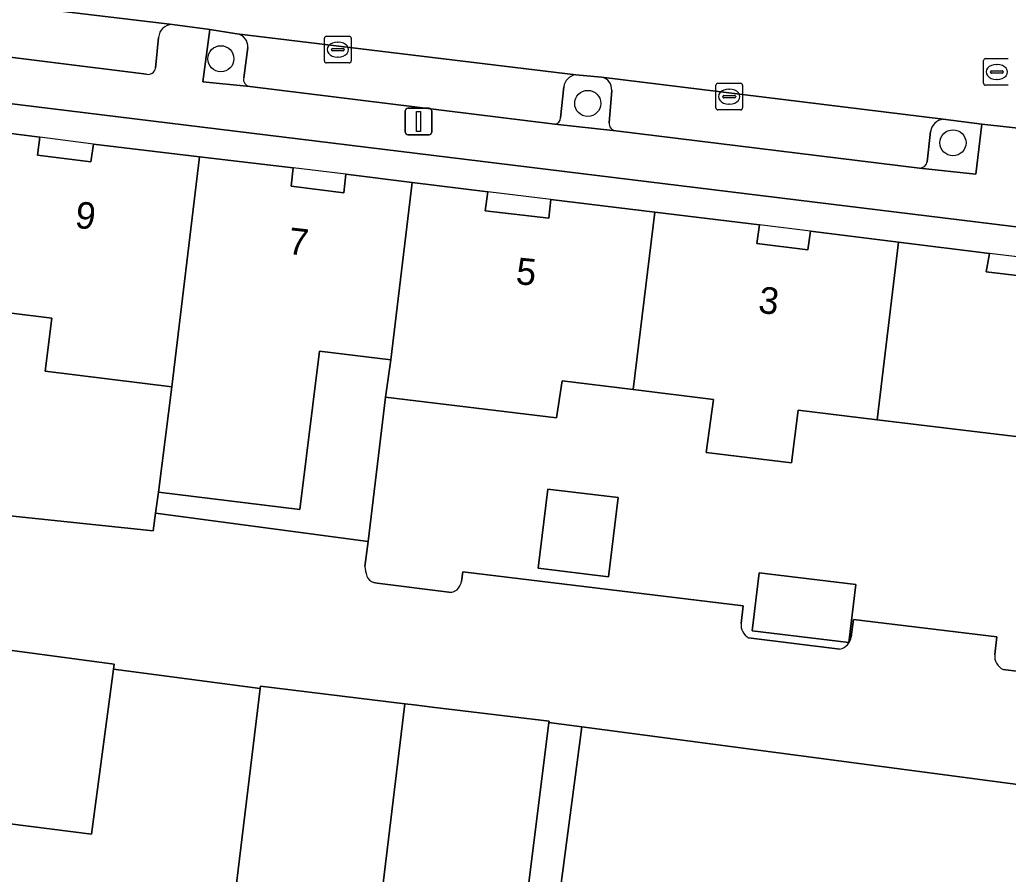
# Model space of a CAD drawing. Extents: x 161692 to 162379, y 380760 to 381678.
# Drawn here: x 162205.86 to 162242.91, y 381413.36 to 381445.4 of the extents above; entities that cross this region are included whole.
import ezdxf

# ---------------------------------------------------------------- set-up
doc = ezdxf.new("R2010")
doc.units = 0
for name, color, linetype in [('IMGEO_Boom', 7, 'Continuous'), ('IMGEO_Erf', 7, 'Continuous'), ('IMGEO_Groenvoorziening', 7, 'Continuous'), ('IMGEO_Kolk', 7, 'Continuous'), ('IMGEO_Lichtmast', 7, 'Continuous'), ('IMGEO_Pand', 7, 'Continuous'), ('IMGEO_Pand_nummerreeks', 7, 'Continuous'), ('IMGEO_Pand_overbouw', 7, 'Continuous'), ('IMGEO_Parkeervlak_open', 7, 'Continuous'), ('IMGEO_Rijbaan_lokaal_open', 7, 'Continuous'), ('IMGEO_Rioolput', 7, 'Continuous'), ('IMGEO_Voetpad_open', 7, 'Continuous')]:
    doc.layers.add(name, color=color, linetype=linetype)

msp = doc.modelspace()

# ---------------------------------------------------------------- linework, layer by layer
at = {"layer": 'IMGEO_Boom'}
for centre in [(162213.394, 381443.935), (162227.146, 381442.262), (162240.836, 381440.784)]:
    msp.add_circle(centre, 0.489, dxfattribs=at)
at = {"layer": 'IMGEO_Erf'}
for points in [[(162242.718, 381421.033), (162248.421, 381420.322), (162249.53, 381429.216), (162250.449, 381436.74), (162170.464, 381446.561), (162138.658, 381450.28)], [(162204.631, 381441.244), (162206.609, 381440.99), (162206.517, 381440.319), (162208.521, 381440.064), (162208.618, 381440.736), (162212.599, 381440.259), (162216.104, 381439.84), (162216.024, 381439.153), (162218.009, 381438.913), (162218.082, 381439.612), (162220.571, 381439.298), (162223.398, 381438.941), (162223.302, 381438.237), (162225.686, 381437.963), (162225.767, 381438.663), (162229.66, 381438.185), (162233.584, 381437.704), (162233.484, 381437.006), (162235.39, 381436.773), (162235.491, 381437.466), (162238.793, 381437.058), (162242.2, 381436.637), (162242.081, 381435.947), (162245.55, 381435.527)], [(162205.388, 381426.556), (162205.483, 381426.799), (162210.859, 381426.234), (162210.947, 381426.894), (162211.052, 381427.688), (162211.551, 381431.639), (162206.812, 381432.222), (162207.056, 381434.208), (162203.824, 381434.607), (162203.643, 381433.109), (162199.989, 381433.549), (162200.18, 381435.045), (162194.702, 381435.729), (162194.456, 381433.705), (162190.47, 381434.203), (162190.084, 381431.035), (162186.141, 381431.531), (162186.728, 381436.74)], [(162237.989, 381430.4), (162235.027, 381430.757), (162234.784, 381428.786), (162231.591, 381429.169), (162231.86, 381431.16), (162228.85, 381431.528), (162226.182, 381431.855), (162225.978, 381430.471), (162219.569, 381431.249), (162218.91, 381425.837), (162218.796, 381424.899)], [(162248.503, 381429.131), (162237.989, 381430.4)], [(162222.42, 381424.335), (162222.464, 381424.699), (162232.974, 381423.42), (162232.894, 381422.763)], [(162219.125, 381424.3), (162219.25, 381424.272), (162221.935, 381423.935)], [(162237.024, 381422.26), (162237.103, 381422.911), (162242.481, 381422.256), (162242.401, 381421.599)], [(162233.176, 381422.222), (162236.601, 381421.795)], [(162213.776, 381411.364), (162214.866, 381420.324), (162209.373, 381421.053), (162208.546, 381414.858), (162203.117, 381415.545), (162202.833, 381413.414), (162202.738, 381412.706)], [(162248.652, 381410.706), (162249.468, 381415.963), (162247.891, 381416.114), (162226.919, 381418.879), (162224.089, 381397.414)]]:
    msp.add_lwpolyline(points, dxfattribs=at)
for points in [[(162225.288, 381424.83), (162225.65, 381427.802), (162228.284, 381427.482), (162227.922, 381424.51)], [(162233.306, 381422.486), (162233.571, 381424.66), (162237.201, 381424.219), (162236.936, 381422.044)]]:
    msp.add_lwpolyline(points, close=True, dxfattribs=at)
for centre, radius, start, end in [((162220.323, 381424.998), 1.53, 183.718, 197.4249), ((162219.223, 381424.67), 0.383, 199.8393, 255.1794), ((162221.995, 381424.302), 0.372, 260.66, 329.8001), ((162221.623, 381424.574), 0.832, 326.5173, 343.3064), ((162233.458, 381422.713), 0.567, 174.9544, 240.1078), ((162236.457, 381422.35), 0.574, 284.4868, 350.929), ((162242.971, 381421.547), 0.573, 174.7507, 243.7531)]:
    msp.add_arc(centre, radius, start, end, dxfattribs=at)
at = {"layer": 'IMGEO_Groenvoorziening'}
for points in [[(162213.998, 381444.868), (162212.985, 381445.035), (162212.72, 381443.069), (162214.474, 381442.897)], [(162214.249, 381443.224), (162214.408, 381444.352)], [(162227.667, 381443.249), (162226.697, 381443.337)], [(162226.252, 381442.88), (162226.131, 381441.722)], [(162227.944, 381441.536), (162228.044, 381442.749)], [(162225.909, 381441.482), (162228.196, 381441.235)], [(162239.584, 381439.837), (162241.688, 381439.603), (162241.92, 381441.484), (162240.465, 381441.67)], [(162239.996, 381441.204), (162239.87, 381440.068)]]:
    msp.add_lwpolyline(points, dxfattribs=at)
for centre, radius, start, end in [((162213.913, 381444.379), 0.496, 356.8468, 80.0927), ((162226.763, 381442.828), 0.514, 97.3749, 174.1495), ((162214.509, 381443.162), 0.267, 166.5352, 262.5265), ((162227.569, 381442.783), 0.476, 355.9078, 78.1248), ((162225.893, 381441.719), 0.238, 273.7925, 0.6699), ((162228.228, 381441.518), 0.285, 176.3784, 263.4944), ((162240.537, 381441.128), 0.546, 97.579, 172.0533), ((162239.588, 381440.124), 0.287, 269.1755, 348.6795)]:
    msp.add_arc(centre, radius, start, end, dxfattribs=at)
at = {"layer": 'IMGEO_Kolk'}
for p, q in [((162217.353, 381444.778), (162218.205, 381444.778)), ((162217.278, 381443.852), (162217.278, 381444.704)), ((162217.766, 381444.558), (162217.791, 381444.558)), ((162218.279, 381444.704), (162218.279, 381443.852)), ((162217.537, 381444.272), (162217.537, 381444.284)), ((162217.975, 381444.235), (162217.577, 381444.235)), ((162217.58, 381444.321), (162217.978, 381444.321)), ((162218.021, 381444.284), (162218.021, 381444.272)), ((162218.205, 381443.778), (162217.353, 381443.778)), ((162217.789, 381443.998), (162217.764, 381443.998)), ((162231.948, 381442.091), (162231.948, 381442.943)), ((162232.023, 381443.017), (162232.875, 381443.017)), ((162232.949, 381442.943), (162232.949, 381442.091)), ((162232.25, 381442.56), (162232.648, 381442.56)), ((162232.436, 381442.797), (162232.461, 381442.797)), ((162232.207, 381442.511), (162232.207, 381442.523)), ((162232.645, 381442.474), (162232.247, 381442.474)), ((162232.459, 381442.237), (162232.434, 381442.237)), ((162232.691, 381442.523), (162232.691, 381442.511)), ((162232.875, 381442.017), (162232.023, 381442.017))]:
    msp.add_line(p, q, dxfattribs=at)
for points in [[(162217.353, 381444.778), (162218.205, 381444.778)], [(162217.278, 381443.852), (162217.278, 381444.704)], [(162218.279, 381444.704), (162218.279, 381443.852)], [(162218.205, 381443.778), (162217.353, 381443.778)], [(162231.948, 381442.091), (162231.948, 381442.943)], [(162232.023, 381443.017), (162232.875, 381443.017)], [(162232.949, 381442.943), (162232.949, 381442.091)], [(162232.875, 381442.017), (162232.023, 381442.017)]]:
    msp.add_lwpolyline(points, dxfattribs=at)
for centre, radius, start, end in [((162217.355, 381444.702), 0.0765, 91.552, 178.448), ((162217.355, 381444.702), 0.0765, 91.552, 178.448), ((162218.203, 381444.702), 0.0765, 1.552, 88.448), ((162218.203, 381444.702), 0.0765, 1.552, 88.448), ((162217.577, 381444.281), 0.0403, 85.8775, 175.7526), ((162217.574, 381444.271), 0.0366, 178.938, 274.7102), ((162217.978, 381444.278), 0.043, 264.8664, 352.4533), ((162217.982, 381444.283), 0.0386, 1.7309, 96.639), ((162217.355, 381443.854), 0.0765, 181.552, 268.448), ((162217.355, 381443.854), 0.0765, 181.552, 268.448), ((162218.203, 381443.854), 0.0765, 271.552, 358.448), ((162218.203, 381443.854), 0.0765, 271.552, 358.448), ((162232.025, 381442.941), 0.0765, 91.552, 178.448), ((162232.025, 381442.941), 0.0765, 91.552, 178.448), ((162232.873, 381442.941), 0.0765, 1.552, 88.448), ((162232.873, 381442.941), 0.0765, 1.552, 88.448), ((162232.247, 381442.52), 0.0403, 85.8775, 175.7526), ((162232.652, 381442.522), 0.0386, 1.7309, 96.639), ((162232.244, 381442.51), 0.0366, 178.938, 274.7102), ((162232.648, 381442.517), 0.043, 264.8664, 352.4533), ((162232.025, 381442.093), 0.0765, 181.552, 268.448), ((162232.025, 381442.093), 0.0765, 181.552, 268.448), ((162232.873, 381442.093), 0.0765, 271.552, 358.448), ((162232.873, 381442.093), 0.0765, 271.552, 358.448)]:
    msp.add_arc(centre, radius, start, end, dxfattribs=at)
for centre, major_axis, ratio, start_param, end_param in [((162217.765, 381444.278), (-0.387, 0.002), 0.722429, 4.712389, 7.853982), ((162217.79, 381444.278), (-0.39, 0.002), 0.717154, 1.570796, 4.712389), ((162232.435, 381442.517), (-0.387, 0.002), 0.722429, 4.712389, 7.853982), ((162232.46, 381442.517), (-0.39, 0.002), 0.717154, 1.570796, 4.712389)]:
    msp.add_ellipse(centre, major_axis=major_axis, ratio=ratio, start_param=start_param, end_param=end_param, dxfattribs=at)
at = {"layer": 'IMGEO_Lichtmast'}
for p, q in [((162220.308, 381441.182), (162220.308, 381441.982)), ((162220.308, 381441.982), (162220.308, 381441.182)), ((162220.408, 381442.082), (162221.198, 381442.082)), ((162221.198, 381442.082), (162220.408, 381442.082)), ((162221.298, 381441.982), (162221.298, 381441.182)), ((162221.298, 381441.182), (162221.298, 381441.982)), ((162221.198, 381441.082), (162220.408, 381441.082)), ((162220.408, 381441.082), (162221.198, 381441.082))]:
    msp.add_line(p, q, dxfattribs=at)
msp.add_lwpolyline([(162220.728, 381441.957), (162220.878, 381441.957), (162220.878, 381441.207), (162220.728, 381441.207), (162220.728, 381441.957)], dxfattribs=at)
for centre, start, end in [((162220.408, 381441.982), 90, 180), ((162220.408, 381441.982), 90, 180), ((162221.198, 381441.982), 0, 90), ((162221.198, 381441.982), 360, 90), ((162220.408, 381441.182), 180, 270), ((162220.408, 381441.182), 180, 270), ((162221.198, 381441.182), 270, 0), ((162221.198, 381441.182), 270, 0)]:
    msp.add_arc(centre, 0.1, start, end, dxfattribs=at)
at = {"layer": 'IMGEO_Pand'}
for points in [[(162211.551, 381431.639), (162212.599, 381440.259), (162208.618, 381440.736), (162208.521, 381440.064), (162206.517, 381440.319), (162206.609, 381440.99), (162204.631, 381441.244), (162203.824, 381434.607), (162207.056, 381434.208), (162206.812, 381432.222)], [(162220.571, 381439.298), (162218.082, 381439.612), (162218.009, 381438.913), (162216.024, 381439.153), (162216.104, 381439.84), (162212.599, 381440.259), (162211.551, 381431.639), (162211.052, 381427.688), (162216.348, 381427.032), (162217.096, 381432.966), (162219.762, 381432.644)], [(162220.571, 381439.298), (162219.762, 381432.644), (162219.569, 381431.249), (162225.978, 381430.471), (162226.182, 381431.855), (162228.85, 381431.528), (162229.66, 381438.185), (162225.767, 381438.663), (162225.686, 381437.963), (162223.302, 381438.237), (162223.398, 381438.941)], [(162238.793, 381437.058), (162235.491, 381437.466), (162235.39, 381436.773), (162233.484, 381437.006), (162233.584, 381437.704), (162229.66, 381438.185), (162228.85, 381431.528), (162231.86, 381431.16), (162231.591, 381429.169), (162234.784, 381428.786), (162235.027, 381430.757), (162237.989, 381430.4)], [(162238.793, 381437.058), (162237.989, 381430.4), (162248.503, 381429.131), (162249.321, 381435.776), (162245.646, 381436.217), (162245.55, 381435.527), (162242.081, 381435.947), (162242.2, 381436.637)], [(162225.288, 381424.83), (162227.922, 381424.51), (162228.284, 381427.482), (162225.65, 381427.802)], [(162233.306, 381422.486), (162236.936, 381422.044), (162237.201, 381424.219), (162233.571, 381424.66)], [(162209.373, 381421.053), (162209.398, 381421.239), (162203.974, 381421.963), (162203.117, 381415.545), (162208.546, 381414.858)], [(162220.291, 381419.75), (162214.876, 381420.409), (162214.866, 381420.324), (162213.776, 381411.364), (162219.19, 381410.705), (162219.315, 381411.736), (162219.447, 381412.817), (162219.623, 381414.263)], [(162225.693, 381419.041), (162225.699, 381419.091), (162221.319, 381419.625), (162220.642, 381419.707), (162220.291, 381419.75), (162219.623, 381414.263), (162219.447, 381412.817), (162224.826, 381412.14)]]:
    msp.add_lwpolyline(points, close=True, dxfattribs=at)
at = {"layer": 'IMGEO_Pand_overbouw'}
for points in [[(162206.609, 381440.99), (162206.517, 381440.319), (162208.521, 381440.064), (162208.618, 381440.736)], [(162216.104, 381439.84), (162216.024, 381439.153), (162218.009, 381438.913), (162218.082, 381439.612)], [(162225.767, 381438.663), (162223.398, 381438.941), (162223.302, 381438.237), (162225.686, 381437.963)], [(162233.584, 381437.704), (162233.484, 381437.006), (162235.39, 381436.773), (162235.491, 381437.466)], [(162245.646, 381436.217), (162242.2, 381436.637), (162242.081, 381435.947), (162245.55, 381435.527)]]:
    msp.add_lwpolyline(points, close=True, dxfattribs=at)
at = {"layer": 'IMGEO_Parkeervlak_open'}
for points in [[(162211.58, 381445.215), (162198.878, 381446.746)], [(162199.26, 381444.765), (162210.608, 381443.354)], [(162226.697, 381443.337), (162213.998, 381444.868)], [(162210.939, 381443.583), (162211.061, 381444.735)], [(162214.408, 381444.352), (162214.249, 381443.224)], [(162240.465, 381441.67), (162227.667, 381443.249)], [(162214.474, 381442.897), (162225.909, 381441.482)], [(162226.131, 381441.722), (162226.252, 381442.88)], [(162228.044, 381442.749), (162227.944, 381441.536)], [(162228.196, 381441.235), (162239.584, 381439.837)], [(162239.87, 381440.068), (162239.996, 381441.204)]]:
    msp.add_lwpolyline(points, dxfattribs=at)
for centre, radius, start, end in [((162211.571, 381444.704), 0.511, 89.0257, 176.503), ((162213.913, 381444.379), 0.496, 356.8468, 80.0927), ((162210.67, 381443.619), 0.272, 256.8791, 352.4752), ((162226.763, 381442.828), 0.514, 97.3749, 174.1495), ((162214.509, 381443.162), 0.267, 166.5352, 262.5265), ((162227.569, 381442.783), 0.476, 355.9078, 78.1248), ((162225.893, 381441.719), 0.238, 273.7925, 0.6699), ((162228.228, 381441.518), 0.285, 176.3784, 263.4944), ((162240.537, 381441.128), 0.546, 97.579, 172.0533), ((162239.588, 381440.124), 0.287, 269.1755, 348.6795)]:
    msp.add_arc(centre, radius, start, end, dxfattribs=at)
at = {"layer": 'IMGEO_Rijbaan_lokaal_open'}
msp.add_lwpolyline([(162241.178, 381446.849), (162223.875, 381448.965), (162220.259, 381449.408), (162213.717, 381450.208), (162211.909, 381450.432), (162206.662, 381451.081), (162203.824, 381451.432), (162199.417, 381451.978), (162198.878, 381446.746), (162211.58, 381445.215), (162212.985, 381445.035), (162213.998, 381444.868), (162226.697, 381443.337), (162227.667, 381443.249), (162240.465, 381441.67), (162241.92, 381441.484), (162247.731, 381440.851), (162248.348, 381445.939), (162247.05, 381446.091), (162244.658, 381446.37)], close=True, dxfattribs=at)
for points in [[(162218.91, 381425.837), (162210.947, 381426.894), (162210.859, 381426.234), (162205.483, 381426.799), (162205.388, 381426.556)], [(162218.796, 381424.899), (162218.91, 381425.837)], [(162232.894, 381422.763), (162232.974, 381423.42), (162222.464, 381424.699), (162222.42, 381424.335)], [(162221.935, 381423.935), (162219.25, 381424.272), (162219.125, 381424.3)], [(162242.401, 381421.599), (162242.481, 381422.256), (162237.103, 381422.911), (162237.024, 381422.26)], [(162236.601, 381421.795), (162233.176, 381422.222)], [(162203.974, 381421.963), (162209.398, 381421.239), (162209.373, 381421.053), (162214.866, 381420.324), (162214.876, 381420.409), (162220.291, 381419.75), (162220.642, 381419.707), (162221.319, 381419.625), (162225.699, 381419.091), (162225.693, 381419.041), (162226.919, 381418.879), (162247.891, 381416.114), (162248.037, 381417.269), (162248.421, 381420.322), (162242.718, 381421.033)]]:
    msp.add_lwpolyline(points, dxfattribs=at)
for centre, radius, start, end in [((162220.323, 381424.998), 1.53, 183.718, 197.4249), ((162219.223, 381424.67), 0.383, 199.8393, 255.1794), ((162221.995, 381424.302), 0.372, 260.66, 329.8001), ((162221.623, 381424.574), 0.832, 326.5173, 343.3064), ((162233.458, 381422.713), 0.567, 174.9544, 240.1078), ((162236.457, 381422.35), 0.574, 284.4868, 350.929), ((162242.971, 381421.547), 0.573, 174.7507, 243.7531)]:
    msp.add_arc(centre, radius, start, end, dxfattribs=at)
at = {"layer": 'IMGEO_Rioolput'}
for p, q in [((162241.98, 381443.015), (162241.98, 381443.867)), ((162242.055, 381443.941), (162242.907, 381443.941)), ((162242.468, 381443.721), (162242.493, 381443.721)), ((162242.239, 381443.435), (162242.239, 381443.447)), ((162242.677, 381443.398), (162242.279, 381443.398)), ((162242.282, 381443.484), (162242.68, 381443.484)), ((162242.723, 381443.447), (162242.723, 381443.435)), ((162242.907, 381442.941), (162242.055, 381442.941)), ((162242.491, 381443.161), (162242.466, 381443.161))]:
    msp.add_line(p, q, dxfattribs=at)
for points in [[(162241.98, 381443.015), (162241.98, 381443.867)], [(162242.055, 381443.941), (162242.907, 381443.941)], [(162242.907, 381442.941), (162242.055, 381442.941)]]:
    msp.add_lwpolyline(points, dxfattribs=at)
for centre, radius, start, end in [((162242.057, 381443.865), 0.0765, 91.552, 178.448), ((162242.057, 381443.865), 0.0765, 91.552, 178.448), ((162242.279, 381443.444), 0.0403, 85.8775, 175.7526), ((162242.276, 381443.434), 0.0366, 178.938, 274.7102), ((162242.68, 381443.441), 0.043, 264.8664, 352.4533), ((162242.684, 381443.446), 0.0386, 1.7309, 96.639), ((162242.057, 381443.017), 0.0765, 181.552, 268.448), ((162242.057, 381443.017), 0.0765, 181.552, 268.448)]:
    msp.add_arc(centre, radius, start, end, dxfattribs=at)
for centre, major_axis, ratio, start_param, end_param in [((162242.467, 381443.441), (-0.387, 0.002), 0.722429, 4.712389, 7.853982), ((162242.492, 381443.441), (-0.39, 0.002), 0.717154, 1.570796, 4.712389)]:
    msp.add_ellipse(centre, major_axis=major_axis, ratio=ratio, start_param=start_param, end_param=end_param, dxfattribs=at)
at = {"layer": 'IMGEO_Voetpad_open'}
for points in [[(162134.702, 381449.139), (162138.658, 381450.28), (162170.464, 381446.561), (162250.449, 381436.74), (162250.868, 381439.945)], [(162210.608, 381443.354), (162199.26, 381444.765), (162197.25, 381444.944), (162185.329, 381446.43)], [(162248.738, 381440.693), (162247.731, 381440.851), (162241.92, 381441.484), (162241.688, 381439.603), (162239.584, 381439.837), (162228.196, 381441.235), (162225.909, 381441.482), (162214.474, 381442.897), (162212.72, 381443.069), (162212.985, 381445.035), (162211.58, 381445.215)], [(162211.061, 381444.735), (162210.939, 381443.583)]]:
    msp.add_lwpolyline(points, dxfattribs=at)
for points in [[(162219.569, 381431.249), (162219.762, 381432.644), (162217.096, 381432.966), (162216.348, 381427.032), (162211.052, 381427.688), (162210.947, 381426.894), (162218.91, 381425.837)], [(162226.919, 381418.879), (162225.693, 381419.041), (162224.826, 381412.14), (162223.078, 381397.58), (162222.709, 381394.642), (162222.085, 381389.681), (162223.101, 381389.559), (162223.725, 381394.52), (162224.089, 381397.414)]]:
    msp.add_lwpolyline(points, close=True, dxfattribs=at)
for centre, radius, start, end in [((162211.571, 381444.704), 0.511, 89.0257, 176.503), ((162210.67, 381443.619), 0.272, 256.8791, 352.4752)]:
    msp.add_arc(centre, radius, start, end, dxfattribs=at)

# ---------------------------------------------------------------- texts
at = {"layer": 'IMGEO_Pand_nummerreeks'}
for s, rotation, p in [('9', 352.5662, (162207.893, 381437.61)), ('7', 353.5692, (162215.88, 381436.62)), ('5', 354.2876, (162224.425, 381435.493)), ('3', 352.9165, (162233.507, 381434.418))]:
    msp.add_text(s, height=1, rotation=rotation, dxfattribs=at).set_placement(p)

doc.saveas('drawing.dxf')
